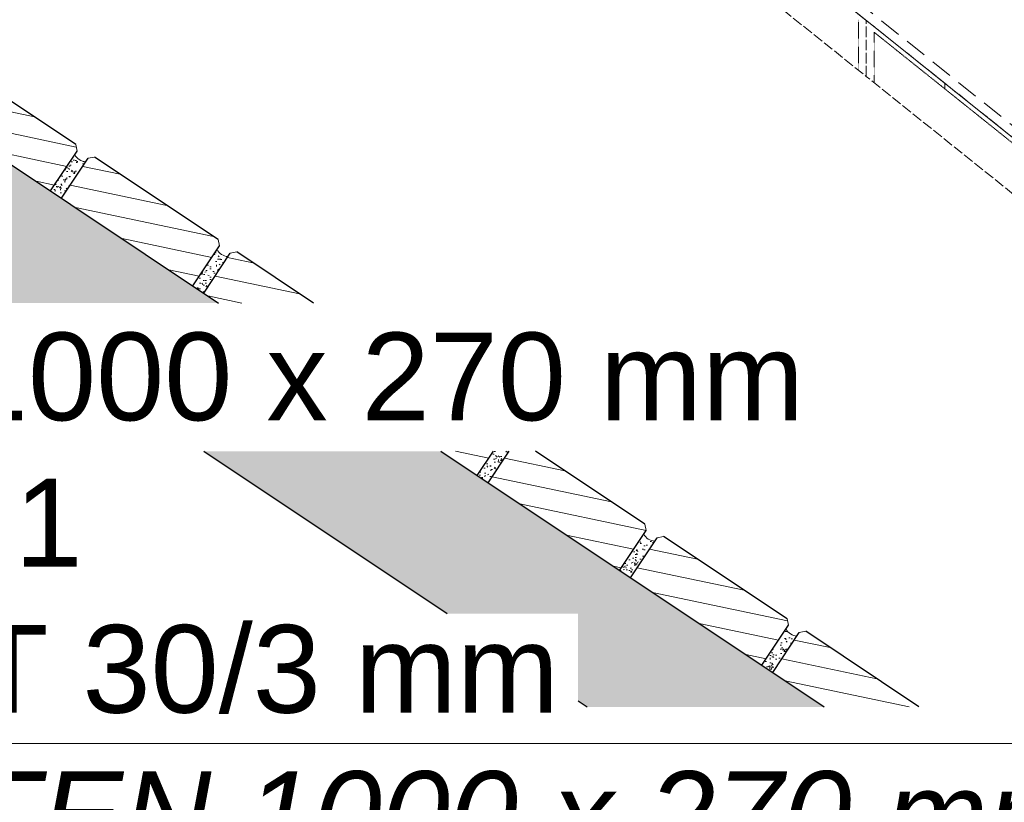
# Model space of a CAD drawing. Header units: millimetres. Extents: x -6179 to 46156, y -8419 to 8561.
# Tile 492 of 508: x 3711 to 4834, y 1071 to 1963. Entities that reach past the tile are written whole.
import ezdxf

# ---------------------------------------------------------------- set-up
doc = ezdxf.new("R2010")
doc.units = ezdxf.units.MM
doc.linetypes.add('ACAD_ISO02W100', pattern=[15, 12, -3])
doc.linetypes.add('HIDDEN', pattern=[0.375, 0.25, -0.125])
for name, color, linetype, lineweight in [('Aussteifung', 7, 'ACAD_ISO02W100', 15), ('Bemaßung', 7, 'Continuous', 9), ('Pflaster-Gehweg', 7, 'Continuous', 15), ('Tragegurt', 7, 'Continuous', 20)]:
    doc.layers.add(name, color=color, linetype=linetype, lineweight=lineweight)
doc.layers.add('POL_Bema', color=7, linetype='Continuous')
doc.layers.add('Text', color=7, linetype='Continuous')
doc.styles.add('Arial_Standard', font='arial.ttf')
doc.dimstyles.new('DIN', dxfattribs={"dimtxt": 2.5, "dimasz": 2.5, "dimexe": 1.25, "dimexo": 0.625, "dimtad": 1, "dimtih": 1, "dimdec": 4, "dimdsep": 46, "dimlunit": 6, "dimtxsty": 'Standard', "dimcen": 2.5, "dimadec": 0, "dimazin": 0, "dimtfac": 1, "dimtdec": 4, "dimtmove": 0, "dimatfit": 3, "dimfxl": 0, "dimtvp": 1, "dimtolj": 1, "dimtzin": 0, "dimarcsym": 0})

# ---------------------------------------------------------------- blocks, each defined once
blk = doc.blocks.new('_Oblique')
at = {"layer": 'POL_Bema', "color": 0, "lineweight": -2}
blk.add_line((-0.5, -0.5), (0.5, 0.5), dxfattribs=at)
blk = doc.blocks.new('*D48')
at = {"layer": 'Bemaßung', "color": 0, "lineweight": -2, "transparency": 16777216}
for p, q in [((2929.4, 4967.2), (2929.4, 5978.7)), ((6679.4, 1967.2), (6679.4, 5978.7)), ((6679.4, 5928.7), (2929.4, 5928.7))]:
    blk.add_line(p, q, dxfattribs=at)
at = {"layer": 'DEFPOINTS', "color": 0, "transparency": 16777216}
for p in [(2929.4, 5928.7), (2929.4, 3667.2), (6679.4, 667.2)]:
    blk.add_point(p, dxfattribs=at)
at = {"layer": 'Bemaßung', "color": 0, "lineweight": -2, "transparency": 16777216, "xscale": 50, "yscale": 50, "zscale": 50, "rotation": 180}
blk.add_blockref('_Oblique', (2929.4, 5928.7), dxfattribs=at)
at = {"layer": 'Bemaßung', "color": 0, "lineweight": -2, "transparency": 16777216, "xscale": 50, "yscale": 50, "zscale": 50}
blk.add_blockref('_Oblique', (6679.4, 5928.7), dxfattribs=at)
at = {"layer": 'Bemaßung', "color": 0, "transparency": 16777216, "char_height": 100, "attachment_point": 5}
for s, insert in [('\\A1;X  (MAX. 18 STEPS) ', (4804.4, 6028.7)), ('\\A1;(MAX. 18 TRITTSTUFEN)', (4804.4, 5828.7))]:
    blk.add_mtext(s, dxfattribs=dict(at, insert=insert))

msp = doc.modelspace()

# ---------------------------------------------------------------- hatches: boundary and pattern name
at = {"layer": 'Pflaster-Gehweg', "lineweight": 9}
h = msp.add_hatch(dxfattribs=at)
h.set_pattern_fill('AR-CONC', color=256, style=0)
h.set_pattern_definition([(130, (-92641.57, 2420.45), (-182.18467, -15.93909), [19.05, -209.55]), (185, (-92641.57, 2420.45), (35.24283, 191.05664), [15.24, -167.64]), (79.549, (-92656.75, 2419.12), (-146.9425, 175.1167), [16.19, -178.09]), (133.8158, (-92641.57, 2471.25), (-271.07904, -42.04233), [28.575, -314.325]), (83.3644, (-92664.16, 2467.74), (-237.4042, 247.42556), [24.285, -267.135]), (188.816, (-92641.57, 2471.25), (-237.4046, 247.4251), [22.86, -251.46]), (159, (-92666.97, 2458.55), (-151.61488, -102.26552), [19.05, -209.55]), (214, (-92666.97, 2458.55), (-61.80203, 184.18797), [15.24, -167.64]), (108.5486, (-92679.6, 2450.02), (-213.4165, 81.92286), [16.19, -178.09]), (142.5, (-92641.57, 2420.45), (-3.088603, 84.55504), [0, -165.608, 0, -170.18, 0, -168.275]), (172.5, (-92641.57, 2420.45), (-66.81966, 100.180575), [0, -97.028, 0, -161.798, 0, -64.135]), (212.5, (-92584.93, 2420.45), (-135.590595, -5.728744), [0, -63.5, 0, -198.12, 0, -262.89]), (222.5, (-92559.53, 2420.45), (-148.12918, 25.42649), [0, -82.55, 0, -131.572, 0, -186.69])])
h.paths.add_polyline_path([(3667.32075, 1639.88158), (3937.73709, 1639.88158), (2304.38052, 2728.78596), (2304.38052, 2548.5084)])
h.paths.add_polyline_path([(4955.32338, 961.49072), (4684.90704, 961.49072), (5722.75475, 269.59224), (6299.78679, 264.34149), (6299.78679, 414.3477), (5768.79013, 419.17955)])
h.paths.add_polyline_path([(4357.97168, 1179.44762), (4628.38803, 1179.44762), (4191.11197, 1470.965), (3920.69562, 1470.965), (4198.59068, 1285.70163), (4347.69327, 1285.70163), (4347.69327, 1186.29989)])
h = msp.add_hatch(dxfattribs=at)
h.set_pattern_fill('LINE', color=256, scale=7.5, angle=168.16871353, style=0)
h.set_pattern_definition([(168.16871353, (-13889028.57, -6022013.245), (-4.882289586, -23.306617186), [])])
h.paths.add_polyline_path([(3596.20449, 1867.56998), (3626.54476, 1913.08038), (3633.89912, 1914.55125), (3774.84294, 1820.5887), (3776.31381, 1813.23435), (3745.97355, 1767.72395)], flags=0)
h = msp.add_hatch(dxfattribs=at)
h.set_pattern_fill('AR-CONC', color=256, scale=0.1, angle=33.16871353, style=0)
h.set_pattern_definition([(83.16871353, (-13889028.57, -6022013.245), (16.122045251, 8.633234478), [1.905, -20.955]), (28.16871353, (-13889028.57, -6022013.245), (-13.402875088, 14.064491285), [1.524, -16.764]), (133.61971353, (-13889027.226, -6022012.526), (2.719272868, 22.697689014), [1.619, -17.809]), (79.35291353, (-13889031.349, -6022008.993), (24.991190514, 11.311694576), [2.8575, -31.4325]), (129.80431353, (-13889029.266, -6022008.05), (6.335428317, 33.69961588), [2.4285, -26.7135]), (24.35271353, (-13889031.35, -6022008.993), (6.335483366, 33.69959953), [2.286, -25.146]), (54.16871353, (-13889028.528, -6022008.666), (18.286133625, -0.265325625), [1.905, -20.955]), (359.16871353, (-13889028.528, -6022008.666), (-4.903818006, 18.79892403), [1.524, -16.764]), (104.62011353, (-13889027.004, -6022008.688), (13.382258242, 18.533609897), [1.619, -17.809]), (70.668713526, (-13889028.5695, -6022013.245), (-4.367523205, 7.2467704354), [0, -16.5608, 0, -17.018, 0, -16.8275]), (40.668713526, (-13889028.57, -6022013.245), (0.112286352, 12.0414924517), [0, -9.7028, 0, -16.1798, 0, -6.4135]), (0.668713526, (-13889033.311, -6022016.344), (11.6632127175, 6.9387137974), [0, -6.35, 0, -19.812, 0, -26.289]), (350.66871353, (-13889035.437, -6022017.734), (11.008249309, 10.232597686), [0, -8.255, 0, -13.1572, 0, -18.669])])
h.paths.add_polyline_path([(3745.97354, 1767.72394), (3773.64397, 1809.22958, 0.1313025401), (3778.81314, 1803.46252, 0.1320187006), (3786.21215, 1801.04022), (3758.4543, 1759.40344)], flags=0)
h = msp.add_hatch(dxfattribs=at)
h.set_pattern_fill('LINE', color=256, scale=7.5, angle=168.16871353, style=0)
h.set_pattern_definition([(168.16871353, (-13889190.82, -6022121.412), (-4.882289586, -23.306617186), [])])
h.paths.add_polyline_path([(3758.4543, 1759.40344), (3788.79457, 1804.91385), (3796.14892, 1806.38472), (3937.09275, 1712.42217), (3938.56362, 1705.06781), (3908.22335, 1659.55741)], flags=0)
h = msp.add_hatch(dxfattribs=at)
h.set_pattern_fill('AR-CONC', color=256, scale=0.1, angle=33.16871353, style=0)
h.set_pattern_definition([(83.16871353, (-13889190.82, -6022121.412), (16.122045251, 8.633234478), [1.905, -20.955]), (28.16871353, (-13889190.82, -6022121.412), (-13.402875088, 14.064491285), [1.524, -16.764]), (133.61971353, (-13889189.476, -6022120.692), (2.719272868, 22.697689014), [1.619, -17.809]), (79.35291353, (-13889193.599, -6022117.16), (24.991190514, 11.311694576), [2.8575, -31.4325]), (129.80431353, (-13889191.516, -6022116.217), (6.335428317, 33.69961588), [2.4285, -26.7135]), (24.35271353, (-13889193.6, -6022117.16), (6.335483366, 33.69959953), [2.286, -25.146]), (54.16871353, (-13889190.778, -6022116.833), (18.286133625, -0.265325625), [1.905, -20.955]), (359.16871353, (-13889190.778, -6022116.833), (-4.903818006, 18.79892403), [1.524, -16.764]), (104.62011353, (-13889189.254, -6022116.855), (13.382258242, 18.533609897), [1.619, -17.809]), (70.668713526, (-13889190.8194, -6022121.4115), (-4.367523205, 7.2467704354), [0, -16.5608, 0, -17.018, 0, -16.8275]), (40.668713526, (-13889190.819, -6022121.4115), (0.112286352, 12.0414924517), [0, -9.7028, 0, -16.1798, 0, -6.4135]), (0.668713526, (-13889195.5606, -6022124.5105), (11.6632127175, 6.9387137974), [0, -6.35, 0, -19.812, 0, -26.289]), (350.66871353, (-13889197.687, -6022125.9), (11.008249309, 10.232597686), [0, -8.255, 0, -13.1572, 0, -18.669])])
h.paths.add_polyline_path([(3908.22335, 1659.55741), (3935.89378, 1701.06304, 0.1313025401), (3941.06295, 1695.29598, 0.1320187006), (3948.46196, 1692.87368), (3920.70411, 1651.2369)], flags=0)
h = msp.add_hatch(dxfattribs=at)
h.set_pattern_fill('LINE', color=256, scale=7.5, angle=168.16871353, style=0)
h.set_pattern_definition([(168.16871353, (-13889353.07, -6022229.578), (-4.882289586, -23.306617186), [])])
h.paths.add_polyline_path([(3937.73709, 1639.88158), (4045.90363, 1639.88158), (3958.39873, 1698.21818), (3951.04438, 1696.74731), (3920.70411, 1651.2369)])
h = msp.add_hatch(dxfattribs=at)
h.set_pattern_fill('LINE', color=256, scale=7.5, angle=168.16871353, style=0)
h.set_pattern_definition([(168.16871353, (-13889677.569, -6022445.91), (-4.882289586, -23.306617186), [])])
h.paths.add_polyline_path([(4245.20372, 1434.90383), (4275.54399, 1480.41423), (4282.89835, 1481.8851), (4423.84217, 1387.92255), (4425.31304, 1380.5682), (4394.97278, 1335.05779)], flags=0)
h = msp.add_hatch(dxfattribs=at)
h.set_pattern_fill('LINE', color=256, scale=7.5, angle=168.16871353, style=0)
h.set_pattern_definition([(168.16871353, (-13889515.32, -6022337.745), (-4.882289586, -23.306617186), [])])
h.paths.add_polyline_path([(4251.21674, 1470.965), (4191.11197, 1470.965), (4232.72297, 1443.22433)])
h = msp.add_hatch(dxfattribs=at)
h.set_pattern_fill('AR-CONC', color=256, scale=0.1, angle=33.16871353, style=0)
h.set_pattern_definition([(83.16871353, (-13889515.319, -6022337.745), (16.122045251, 8.633234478), [1.905, -20.955]), (28.16871353, (-13889515.319, -6022337.745), (-13.402875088, 14.064491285), [1.524, -16.764]), (133.61971353, (-13889513.975, -6022337.025), (2.719272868, 22.697689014), [1.619, -17.809]), (79.35291353, (-13889518.098, -6022333.492), (24.991190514, 11.311694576), [2.8575, -31.4325]), (129.80431353, (-13889516.016, -6022332.55), (6.335428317, 33.69961588), [2.4285, -26.7135]), (24.35271353, (-13889518.098, -6022333.492), (6.335483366, 33.69959953), [2.286, -25.146]), (54.16871353, (-13889515.277, -6022333.166), (18.286133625, -0.265325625), [1.905, -20.955]), (359.16871353, (-13889515.277, -6022333.166), (-4.903818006, 18.79892403), [1.524, -16.764]), (104.62011353, (-13889513.753, -6022333.188), (13.382258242, 18.533609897), [1.619, -17.809]), (70.668713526, (-13889515.319, -6022337.7446), (-4.367523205, 7.2467704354), [0, -16.5608, 0, -17.018, 0, -16.8275]), (40.668713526, (-13889515.319, -6022337.745), (0.112286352, 12.0414924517), [0, -9.7028, 0, -16.1798, 0, -6.4135]), (0.668713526, (-13889520.06, -6022340.8435), (11.6632127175, 6.9387137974), [0, -6.35, 0, -19.812, 0, -26.289]), (350.66871353, (-13889522.186, -6022342.233), (11.008249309, 10.232597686), [0, -8.255, 0, -13.1572, 0, -18.669])])
h.paths.add_polyline_path([(4269.2445, 1470.965), (4251.21674, 1470.965), (4232.72297, 1443.22433), (4245.20372, 1434.90383)])
h = msp.add_hatch(dxfattribs=at)
h.set_pattern_fill('AR-CONC', color=256, scale=0.1, angle=33.16871353, style=0)
h.set_pattern_definition([(83.16871353, (-13889677.569, -6022445.911), (16.122045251, 8.633234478), [1.905, -20.955]), (28.16871353, (-13889677.569, -6022445.911), (-13.402875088, 14.064491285), [1.524, -16.764]), (133.61971353, (-13889676.225, -6022445.192), (2.719272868, 22.697689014), [1.619, -17.809]), (79.35291353, (-13889680.348, -6022441.66), (24.991190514, 11.311694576), [2.8575, -31.4325]), (129.80431353, (-13889678.265, -6022440.716), (6.335428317, 33.69961588), [2.4285, -26.7135]), (24.35271353, (-13889680.348, -6022441.66), (6.335483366, 33.69959953), [2.286, -25.146]), (54.16871353, (-13889677.527, -6022441.332), (18.286133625, -0.265325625), [1.905, -20.955]), (359.16871353, (-13889677.527, -6022441.332), (-4.903818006, 18.79892403), [1.524, -16.764]), (104.62011353, (-13889676.003, -6022441.354), (13.382258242, 18.533609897), [1.619, -17.809]), (70.668713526, (-13889677.569, -6022445.911), (-4.367523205, 7.2467704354), [0, -16.5608, 0, -17.018, 0, -16.8275]), (40.668713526, (-13889677.569, -6022445.911), (0.112286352, 12.0414924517), [0, -9.7028, 0, -16.1798, 0, -6.4135]), (0.668713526, (-13889682.31, -6022449.01), (11.6632127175, 6.9387137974), [0, -6.35, 0, -19.812, 0, -26.289]), (350.66871353, (-13889684.436, -6022450.4), (11.008249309, 10.232597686), [0, -8.255, 0, -13.1572, 0, -18.669])])
h.paths.add_polyline_path([(4394.97277, 1335.05779), (4422.6432, 1376.56343, 0.1313025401), (4427.81237, 1370.79636, 0.1320187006), (4435.21138, 1368.37407), (4407.45353, 1326.73729)], flags=0)
h = msp.add_hatch(dxfattribs=at)
h.set_pattern_fill('LINE', color=256, scale=7.5, angle=168.16871353, style=0)
h.set_pattern_definition([(168.16871353, (-13889839.819, -6022554.078), (-4.882289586, -23.306617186), [])])
h.paths.add_polyline_path([(4407.45353, 1326.73729), (4437.7938, 1372.24769), (4445.14815, 1373.71856), (4586.09198, 1279.75601), (4587.56285, 1272.40166), (4557.22258, 1226.89125)], flags=0)
h = msp.add_hatch(dxfattribs=at)
h.set_pattern_fill('AR-CONC', color=256, scale=0.1, angle=33.16871353, style=0)
h.set_pattern_definition([(83.16871353, (-13889839.819, -6022554.078), (16.122045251, 8.633234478), [1.905, -20.955]), (28.16871353, (-13889839.819, -6022554.078), (-13.402875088, 14.064491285), [1.524, -16.764]), (133.61971353, (-13889838.475, -6022553.358), (2.719272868, 22.697689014), [1.619, -17.809]), (79.35291353, (-13889842.598, -6022549.825), (24.991190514, 11.311694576), [2.8575, -31.4325]), (129.80431353, (-13889840.515, -6022548.883), (6.335428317, 33.69961588), [2.4285, -26.7135]), (24.35271353, (-13889842.598, -6022549.825), (6.335483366, 33.69959953), [2.286, -25.146]), (54.16871353, (-13889839.777, -6022549.499), (18.286133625, -0.265325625), [1.905, -20.955]), (359.16871353, (-13889839.777, -6022549.499), (-4.903818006, 18.79892403), [1.524, -16.764]), (104.62011353, (-13889838.253, -6022549.521), (13.382258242, 18.533609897), [1.619, -17.809]), (70.668713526, (-13889839.8186, -6022554.078), (-4.367523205, 7.2467704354), [0, -16.5608, 0, -17.018, 0, -16.8275]), (40.668713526, (-13889839.819, -6022554.078), (0.112286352, 12.0414924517), [0, -9.7028, 0, -16.1798, 0, -6.4135]), (0.668713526, (-13889844.56, -6022557.1766), (11.6632127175, 6.9387137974), [0, -6.35, 0, -19.812, 0, -26.289]), (350.66871353, (-13889846.686, -6022558.566), (11.008249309, 10.232597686), [0, -8.255, 0, -13.1572, 0, -18.669])])
h.paths.add_polyline_path([(4557.22258, 1226.89125), (4584.89301, 1268.39689, 0.1313025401), (4590.06218, 1262.62983, 0.1320187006), (4597.46119, 1260.20753), (4569.70334, 1218.57075)], flags=0)
h = msp.add_hatch(dxfattribs=at)
h.set_pattern_fill('LINE', color=256, scale=7.5, angle=168.16871353, style=0)
h.set_pattern_definition([(168.16871353, (-13890002.068, -6022662.244), (-4.882289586, -23.306617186), [])])
h.paths.add_polyline_path([(4628.38803, 1179.44762), (4736.55457, 1179.44762), (4607.39796, 1265.55203), (4600.04361, 1264.08115), (4569.70334, 1218.57075)])

# ---------------------------------------------------------------- linework, layer by layer
at = {"layer": 'Aussteifung', "linetype": 'Continuous'}
msp.add_line((4676.44306, 1962.207), (3715.99831, 2730.56281), dxfattribs=at)
at = {"layer": 'Aussteifung'}
for p, q in [((4676.44306, 1962.207), (3715.99831, 2730.56281)), ((3796.69522, 2601.97403), (4676.44306, 1898.17576)), ((4676.44306, 1962.207), (4676.44306, 1962.207)), ((4676.44306, 1898.17576), (4676.44306, 1962.207)), ((4676.44306, 1962.207), (5547.22458, 1265.58179)), ((5547.22458, 1201.55054), (4676.44306, 1898.17576))]:
    msp.add_line(p, q, dxfattribs=at)
at = {"layer": 'Aussteifung', "linetype": 'HIDDEN'}
for p, q in [((4667.50046, 1962.95795), (4667.50046, 1905.32984)), ((4685.38567, 1948.64979), (5556.19091, 1252.0056)), ((4685.38567, 1891.02168), (4685.38567, 1948.64979)), ((4766.08258, 1890.49538), (4766.08258, 1884.09226))]:
    msp.add_line(p, q, dxfattribs=at)
at = {"layer": 'Pflaster-Gehweg', "lineweight": 25}
for p, q in [((2304.38052, 2728.78596), (3937.73709, 1639.88158)), ((3774.84294, 1820.5887), (3633.89912, 1914.55125)), ((3745.97354, 1767.72394), (3776.31381, 1813.23435)), ((3758.4543, 1759.40344), (3788.79457, 1804.91385)), ((3937.09275, 1712.42217), (3796.14892, 1806.38472)), ((3908.22335, 1659.55741), (3938.56362, 1705.06781)), ((3920.70411, 1651.2369), (3951.04438, 1696.74731)), ((4045.90363, 1639.88158), (3958.39873, 1698.21818)), ((3920.69562, 1470.965), (4198.59068, 1285.70163)), ((4191.11197, 1470.965), (4628.38803, 1179.44762)), ((4232.72297, 1443.22433), (4251.21674, 1470.965)), ((4245.20372, 1434.90383), (4269.2445, 1470.965)), ((4423.84217, 1387.92255), (4299.27851, 1470.965)), ((4394.97277, 1335.05779), (4425.31304, 1380.5682)), ((4407.45353, 1326.73729), (4437.7938, 1372.24769)), ((4586.09198, 1279.75601), (4445.14815, 1373.71856)), ((4557.22258, 1226.89125), (4587.56285, 1272.40166)), ((4569.70334, 1218.57075), (4600.04361, 1264.08115)), ((4736.55457, 1179.44762), (4607.39796, 1265.55203)), ((4347.69327, 1186.29989), (4357.97168, 1179.44762))]:
    msp.add_line(p, q, dxfattribs=at)
at = {"layer": 'Pflaster-Gehweg'}
for p, q in [((3774.84294, 1820.5887), (3776.31381, 1813.23435)), ((3796.14892, 1806.38472), (3788.79457, 1804.91385)), ((3937.09275, 1712.42217), (3938.56362, 1705.06781)), ((3958.39873, 1698.21818), (3951.04438, 1696.74731)), ((4423.84217, 1387.92255), (4425.31304, 1380.5682)), ((4445.14815, 1373.71856), (4437.7938, 1372.24769)), ((4586.09198, 1279.75601), (4587.56285, 1272.40166)), ((4607.39796, 1265.55203), (4600.04361, 1264.08115))]:
    msp.add_line(p, q, dxfattribs=at)
for centre in [(3787.01973, 1816.01846), (3949.26954, 1707.85193), (4436.01896, 1383.35231), (4598.26877, 1275.18577)]:
    msp.add_arc(centre, 15, 206.91012792, 266.91378023, dxfattribs=at)
at = {"layer": 'Text', "lineweight": 9}
msp.add_line((4971.81403, 1137.78038), (2446.84135, 1137.78038), dxfattribs=at)
at = {"layer": 'Tragegurt', "linetype": 'HIDDEN', "ltscale": 100}
msp.add_line((2848.84119, 3437.607), (6524.34119, 497.207), dxfattribs=at)
at = {"layer": 'Tragegurt'}
msp.add_line((2845.19306, 3427.207), (6507.69306, 497.207), dxfattribs=at)

# ---------------------------------------------------------------- texts
at = {"layer": 'Text', "insert": (2470.70673, 1138.70582), "char_height": 100, "width": 2551.4844574, "attachment_point": 4, "style": 'Arial_Standard'}
msp.add_mtext('GRATING STEPS 1000 x 270 mm\\PACC. TO DIN 24 531\\PROLLER SUPPORT 30/3 mm\\P{\\fArial|b0|i1|c0|p34;GITTERROSTSTUFEN 1000 x 270 mm\\PNACH DIN 24 531\\PTRAGSTAB 30/3 mm}', dxfattribs=at)

# ---------------------------------------------------------------- dimensions: what is measured, and where the dimension line sits
at = {"layer": 'Bemaßung'}
dim = msp.add_linear_dim(base=(2929.38052, 5928.69125), p1=(6679.38052, 667.207), p2=(2929.38052, 3667.207), text='X  (MAX. 18 STEPS) \\X (MAX. 18 TRITTSTUFEN)', dimstyle='DIN', override={"dimscale": 100, "dimtxt": 1, "dimasz": 0.5, "dimexe": 0.5, "dimexo": 13, "dimgap": 0.5, "dimtih": 0, "dimdec": 2, "dimblk1": 'Oblique', "dimblk2": 'Oblique', "dimsah": 1, "dimtmove": 2}, dxfattribs=at)
dim.commit()
dim.dimension.update_dxf_attribs({"geometry": '*D48', "text_midpoint": (4804.38052, 5928.69125)})

doc.saveas('drawing.dxf')
